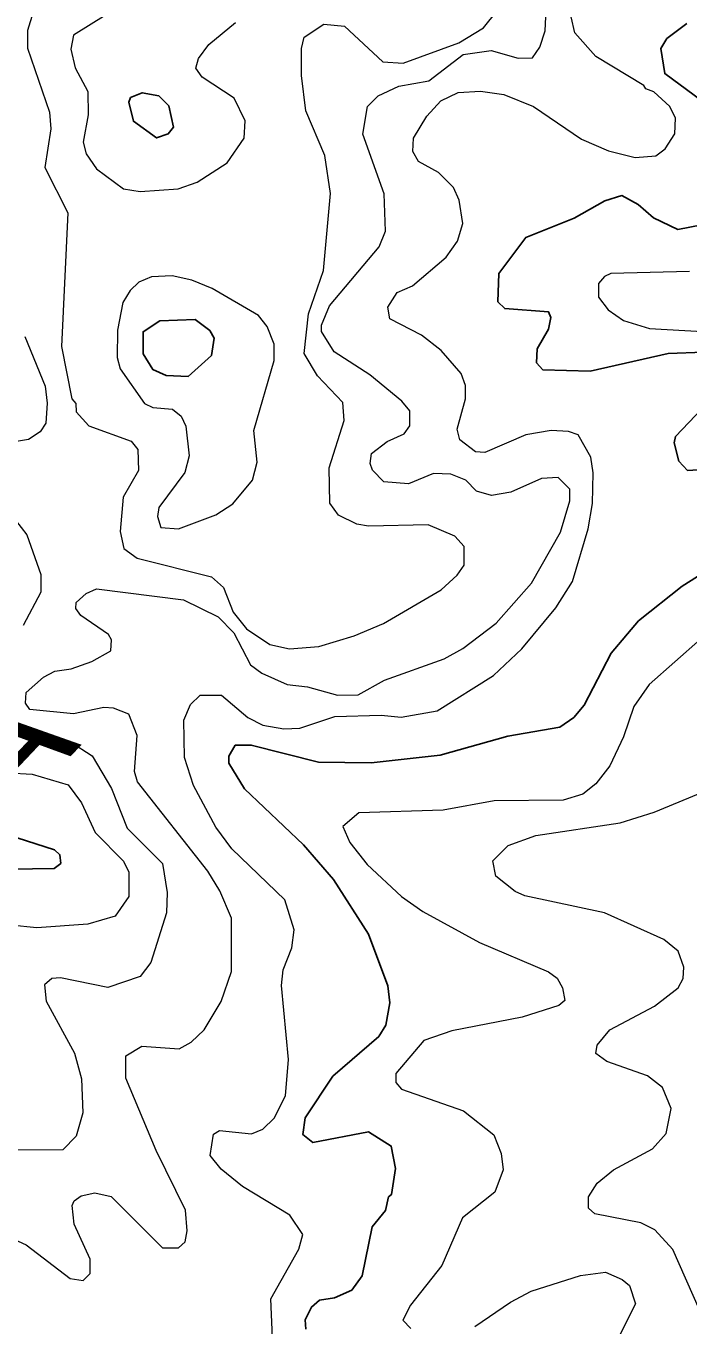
# Model space of a CAD drawing. Extents: x 763.2 to 816.8, y 7896.5 to 7952.7.
# Drawn here: x 794.442 to 795.968, y 7940.81 to 7943.803 of the extents above; entities that cross this region are included whole.
import ezdxf
from ezdxf.enums import TextEntityAlignment as Align

# ---------------------------------------------------------------- set-up
doc = ezdxf.new("R2010")
doc.units = 0
doc.header["$LTSCALE"] = 0.064
for name, color, linetype, lineweight in [('1', 7, 'Continuous', 25), ('2', 7, 'Continuous', 13), ('26', 7, 'Continuous', 25)]:
    doc.layers.add(name, color=color, linetype=linetype, lineweight=lineweight)

msp = doc.modelspace()

# ---------------------------------------------------------------- linework, layer by layer
at = {"layer": '1'}
for points in [[(796.065, 7943.5811), (795.9122, 7943.6937), (795.9029, 7943.7515), (795.9168, 7943.7745), (795.9634, 7943.8094)], [(796.0026, 7943.0517), (795.9205, 7943.0486), (795.7405, 7943.008), (795.6319, 7943.011), (795.6169, 7943.0273), (795.6182, 7943.0597), (795.6443, 7943.1051), (795.6499, 7943.1314), (795.6447, 7943.1446), (795.5437, 7943.1521), (795.5279, 7943.1679), (795.5299, 7943.2333), (795.5921, 7943.3163), (795.7035, 7943.3609), (795.7742, 7943.4009), (795.8136, 7943.4125), (795.8513, 7943.392), (795.886, 7943.361), (795.9427, 7943.3347), (796.0568, 7943.3571)], [(796.1088, 7942.7887), (795.9645, 7942.7792), (795.9447, 7942.8007), (795.9341, 7942.843), (795.9369, 7942.8574), (796.0282, 7942.9533)], [(795.2361, 7942.1053), (795.3954, 7942.1236), (795.5506, 7942.1673), (795.6706, 7942.1876), (795.7029, 7942.2101), (795.7271, 7942.2387), (795.789, 7942.3584), (795.8518, 7942.4326), (795.9522, 7942.5126), (796.0609, 7942.5807)], [(794.9087, 7942.1049), (794.9083, 7942.121), (794.9233, 7942.146), (794.96, 7942.1464), (795.1154, 7942.1074), (795.2361, 7942.1053)], [(795.0859, 7940.8005), (795.0846, 7940.8225), (795.0988, 7940.8514), (795.1177, 7940.8678), (795.152, 7940.8731), (795.1916, 7940.8907), (795.2159, 7940.9239), (795.2383, 7941.0364), (795.2691, 7941.0743), (795.2762, 7941.1054), (795.2831, 7941.1109), (795.2925, 7941.1711), (795.2825, 7941.2225), (795.2303, 7941.2553), (795.1017, 7941.231), (795.0792, 7941.249), (795.0844, 7941.2876), (795.1482, 7941.3836), (795.2542, 7941.4752), (795.27, 7941.5011), (795.2793, 7941.5524), (795.2747, 7941.5917), (795.2302, 7941.7109), (795.1493, 7941.8364), (795.0805, 7941.9164), (794.9448, 7942.0456), (794.9087, 7942.1049)], [(794.3346, 7941.9608), (794.5072, 7941.9053), (794.5196, 7941.8937), (794.5214, 7941.8738), (794.5063, 7941.8621), (794.2553, 7941.8581)]]:
    msp.add_lwpolyline(points, dxfattribs=at)
for points in [[(794.7475, 7943.6428), (794.7702, 7943.6198), (794.7813, 7943.5704), (794.7692, 7943.5547), (794.7422, 7943.5454), (794.6887, 7943.5838), (794.6783, 7943.6276), (794.6824, 7943.6385), (794.7093, 7943.6497)], [(794.8686, 7943.0445), (794.875, 7943.0842), (794.8646, 7943.1017), (794.8314, 7943.1269), (794.7498, 7943.124), (794.7113, 7943.099), (794.7111, 7943.0477), (794.7339, 7943.0117), (794.7643, 7942.9978), (794.8148, 7942.9961)]]:
    msp.add_lwpolyline(points, close=True, dxfattribs=at)
at = {"layer": '2'}
for points in [[(794.6367, 7942.3639), (794.6382, 7942.3888), (794.6314, 7942.4013), (794.5675, 7942.4447), (794.5566, 7942.4609), (794.557, 7942.475), (794.5801, 7942.4957), (794.6041, 7942.5064), (794.8043, 7942.4811), (794.8837, 7942.442), (794.92, 7942.4053), (794.9581, 7942.3316), (794.9849, 7942.3122), (795.0431, 7942.2862), (795.0896, 7942.2809), (795.1587, 7942.2614), (795.2062, 7942.2619), (795.2671, 7942.2961), (795.4044, 7942.3453), (795.4477, 7942.3687), (795.5241, 7942.4272), (795.6058, 7942.5193), (795.672, 7942.6372), (795.6938, 7942.7093), (795.6937, 7942.7359), (795.6668, 7942.7629), (795.6286, 7942.7611), (795.5575, 7942.7294), (795.5137, 7942.7217), (795.4786, 7942.7318), (795.4544, 7942.7567), (795.4195, 7942.7709), (795.3797, 7942.772), (795.3222, 7942.7481), (795.2654, 7942.753), (795.2392, 7942.7797), (795.2338, 7942.7956), (795.237, 7942.8184), (795.2734, 7942.846), (795.3124, 7942.8636), (795.3254, 7942.882), (795.3253, 7942.9164), (795.3067, 7942.9392), (795.2331, 7942.9999), (795.1511, 7943.0525), (795.1218, 7943.0994), (795.122, 7943.1143), (795.1401, 7943.1586), (795.2545, 7943.2944), (795.2694, 7943.3305), (795.2661, 7943.4166), (795.2173, 7943.5541), (795.2278, 7943.6181), (795.2527, 7943.6428), (795.3002, 7943.6646), (795.3693, 7943.677), (795.448, 7943.738), (795.5129, 7943.747), (795.5747, 7943.7293), (795.6079, 7943.7303), (795.6243, 7943.7547), (795.6371, 7943.7926), (795.6407, 7943.8743)], [(794.4581, 7943.8355), (794.445, 7943.7931), (794.4447, 7943.7527)], [(794.6259, 7943.8293), (794.5511, 7943.7821), (794.5444, 7943.7501), (794.5546, 7943.7067), (794.5842, 7943.6526), (794.5848, 7943.5989), (794.5729, 7943.5359), (794.5797, 7943.5091), (794.6042, 7943.4741), (794.6659, 7943.4284), (794.7043, 7943.4218), (794.7916, 7943.4281), (794.8358, 7943.4432), (794.9047, 7943.4878), (794.944, 7943.5453), (794.946, 7943.5846), (794.9212, 7943.6369), (794.8469, 7943.6855), (794.8325, 7943.7065), (794.8387, 7943.7283), (794.8627, 7943.7607), (794.9243, 7943.8114)], [(794.8064, 7942.118), (794.8047, 7942.2039), (794.8203, 7942.2403), (794.8422, 7942.2616), (794.8916, 7942.2612), (794.9526, 7942.2103), (794.9866, 7942.1923), (795.0349, 7942.1843), (795.0718, 7942.1858), (795.1528, 7942.2122), (795.2596, 7942.2155), (795.3057, 7942.2108), (795.3886, 7942.2256), (795.5183, 7942.3066), (795.5834, 7942.3685), (795.6612, 7942.4625), (795.6998, 7942.5238), (795.7362, 7942.6446), (795.7461, 7942.7029), (795.7478, 7942.774), (795.7424, 7942.8101), (795.7128, 7942.8613), (795.6903, 7942.8694), (795.651, 7942.8711), (795.5926, 7942.8615), (795.4979, 7942.8206), (795.4768, 7942.822), (795.4408, 7942.8497), (795.4341, 7942.8745), (795.4537, 7942.9442), (795.4537, 7942.9752), (795.4438, 7943.0024), (795.3972, 7943.0558), (795.3524, 7943.0908), (795.2795, 7943.1283), (795.2749, 7943.1553), (795.296, 7943.1893), (795.3317, 7943.205), (795.4093, 7943.2706), (795.4352, 7943.3077), (795.4471, 7943.3484), (795.4392, 7943.4023), (795.4256, 7943.4314), (795.3916, 7943.4655), (795.3453, 7943.4915), (795.3323, 7943.5145), (795.334, 7943.5447), (795.3646, 7943.5954), (795.3969, 7943.6308), (795.4367, 7943.6499), (795.488, 7943.6533), (795.5419, 7943.6453), (795.6104, 7943.6176), (795.7206, 7943.543), (795.7824, 7943.5154), (795.844, 7943.5004), (795.8918, 7943.5044), (795.9135, 7943.5201), (795.9351, 7943.5549), (795.9367, 7943.5908), (795.9241, 7943.6182), (795.8874, 7943.6516), (795.8684, 7943.6584), (795.8641, 7943.6666), (795.7539, 7943.7328), (795.7052, 7943.7874), (795.6971, 7943.8244)], [(795.1265, 7943.2401), (795.143, 7943.4175), (795.1294, 7943.5051), (795.0858, 7943.6082), (795.0758, 7943.6897), (795.0758, 7943.7513), (795.0823, 7943.7777), (795.1276, 7943.8076), (795.1749, 7943.8032), (795.2635, 7943.7211), (795.3098, 7943.7178), (795.4383, 7943.7649), (795.4952, 7943.799), (795.5261, 7943.8386)], [(794.4447, 7943.7527), (794.496, 7943.6049), (794.4989, 7943.5662), (794.4848, 7943.4773), (794.5382, 7943.3731), (794.5236, 7943.0648)], [(794.5236, 7943.0648), (794.5467, 7942.9442), (794.5562, 7942.9334), (794.5568, 7942.9143), (794.5865, 7942.8821), (794.6839, 7942.8467), (794.699, 7942.8273), (794.7007, 7942.7795), (794.6652, 7942.7174), (794.6584, 7942.6385), (794.6665, 7942.5992), (794.6973, 7942.5772), (794.8687, 7942.5341), (794.8966, 7942.5096), (794.9184, 7942.4531), (794.9489, 7942.4145), (795.0033, 7942.3783), (795.048, 7942.3684), (795.1159, 7942.3735), (795.1973, 7942.3979), (795.265, 7942.4269), (795.3972, 7942.5043), (795.4344, 7942.5382), (795.4502, 7942.5614), (795.4504, 7942.6041), (795.4286, 7942.628), (795.3676, 7942.6542), (795.2302, 7942.651), (795.2033, 7942.6556), (795.161, 7942.6762), (795.1415, 7942.7043), (795.1398, 7942.785), (795.1742, 7942.8943), (795.1711, 7942.9362), (795.1129, 7942.9973), (795.0823, 7943.0484), (795.0921, 7943.14), (795.1265, 7943.2401)], [(795.9691, 7943.2376), (795.7882, 7943.2333), (795.7732, 7943.2262), (795.76, 7943.2099), (795.7595, 7943.1782), (795.7816, 7943.1496), (795.8172, 7943.1245), (795.8771, 7943.1064), (796.0808, 7943.0946)], [(794.4392, 7943.088), (794.4855, 7942.9737), (794.4906, 7942.9343), (794.4874, 7942.8886), (794.474, 7942.8681), (794.4471, 7942.8503), (794.354, 7942.8354)], [(794.404, 7942.6816), (794.4433, 7942.6306), (794.4757, 7942.5392), (794.4757, 7942.4988), (794.4347, 7942.422)], [(795.9949, 7942.3903), (795.8761, 7942.2861), (795.8409, 7942.2354), (795.8175, 7942.1653), (795.7857, 7942.0987), (795.7539, 7942.0572), (795.7235, 7942.0334), (795.678, 7942.0196), (795.5195, 7942.0181), (795.4021, 7941.9966), (795.208, 7941.9903), (795.1711, 7941.9591), (795.1873, 7941.9217), (795.2272, 7941.8713), (795.3064, 7941.7976), (795.3554, 7941.763), (795.486, 7941.6915), (795.6443, 7941.6237), (795.6645, 7941.6096), (795.6765, 7941.5869), (795.6823, 7941.5576), (795.6683, 7941.5464), (795.5843, 7941.5193), (795.4224, 7941.4877), (795.3572, 7941.466), (795.2929, 7941.3896), (795.293, 7941.3693), (795.3059, 7941.3535), (795.449, 7941.3038), (795.5191, 7941.2488), (795.5357, 7941.2052), (795.5406, 7941.1674), (795.5207, 7941.1165), (795.4467, 7941.0573), (795.3987, 7940.947), (795.3268, 7940.8557), (795.3092, 7940.8212), (795.3278, 7940.8021)], [(794.4417, 7942.2676), (794.4815, 7942.3028), (794.5081, 7942.3171), (794.5458, 7942.3221), (794.5933, 7942.3389), (794.6367, 7942.3639)], [(794.385, 7941.0208), (794.4419, 7940.9953), (794.5436, 7940.9174), (794.5731, 7940.9127), (794.589, 7940.9289), (794.5891, 7940.9618), (794.5524, 7941.0428), (794.5482, 7941.0857), (794.5522, 7941.0966), (794.5685, 7941.108), (794.6001, 7941.1144), (794.638, 7941.1061), (794.7555, 7940.9881), (794.7924, 7940.9878), (794.8084, 7941.0019), (794.8128, 7941.0273), (794.809, 7941.0747), (794.7415, 7941.2127), (794.6716, 7941.379), (794.6715, 7941.4302), (794.7083, 7941.4526), (794.794, 7941.4466), (794.8219, 7941.462), (794.852, 7941.4906), (794.8912, 7941.5558), (794.9144, 7941.6248), (794.9146, 7941.7476), (794.8876, 7941.8109), (794.86, 7941.8561), (794.6982, 7942.0621), (794.6913, 7942.0857), (794.6976, 7942.1685), (794.6782, 7942.2179), (794.6434, 7942.2314), (794.6204, 7942.2334), (794.5508, 7942.2185), (794.4504, 7942.2286), (794.4402, 7942.243), (794.4417, 7942.2676)], [(794.1993, 7942.1416), (794.4497, 7942.1709), (794.5439, 7942.1543), (794.5938, 7942.122), (794.6382, 7942.0467), (794.6748, 7941.955), (794.7562, 7941.8738), (794.7667, 7941.8069), (794.765, 7941.7603), (794.7288, 7941.6452), (794.7046, 7941.613), (794.63, 7941.5881), (794.5209, 7941.6105), (794.5008, 7941.6088), (794.4845, 7941.594), (794.4881, 7941.5566), (794.5535, 7941.4367), (794.5696, 7941.3775), (794.5726, 7941.2994), (794.5568, 7941.2453), (794.5267, 7941.2139), (794.4092, 7941.2129)], [(795.0592, 7941.7207), (795.0376, 7941.7901), (794.9158, 7941.9075), (794.8786, 7941.9575), (794.8273, 7942.0534), (794.8064, 7942.118)], [(794.346, 7942.0856), (794.4558, 7942.0796), (794.5387, 7942.0547), (794.5692, 7942.0135), (794.6006, 7941.9448), (794.666, 7941.8791), (794.678, 7941.8539), (794.678, 7941.7977), (794.647, 7941.7525), (794.5837, 7941.7335), (794.4663, 7941.7257), (794.2836, 7941.7437)], [(795.9919, 7940.8451), (795.9306, 7940.9839), (795.8898, 7941.0299), (795.8575, 7941.0454), (795.751, 7941.0664), (795.7365, 7941.0796), (795.7366, 7941.1054), (795.7563, 7941.137), (795.7943, 7941.1681), (795.8844, 7941.2163), (795.9159, 7941.2517), (795.9269, 7941.3092), (795.9072, 7941.3575), (795.8729, 7941.3845), (795.7786, 7941.4172), (795.7535, 7941.4362), (795.7565, 7941.455), (795.7858, 7941.4905), (795.8888, 7941.5452), (795.9429, 7941.5872), (795.955, 7941.6089), (795.9565, 7941.6346), (795.9433, 7941.6713), (795.9103, 7941.6982), (795.7732, 7941.7599), (795.59, 7941.7993), (795.5681, 7941.8091), (795.5231, 7941.8441), (795.5166, 7941.8801), (795.5515, 7941.9149), (795.6157, 7941.9385), (795.8094, 7941.9675), (795.8882, 7941.9922), (795.9901, 7942.0342)], [(795.0091, 7940.7808), (795.0052, 7940.8702), (795.0696, 7940.9853), (795.0788, 7941.0188), (795.0488, 7941.0637), (794.9404, 7941.1296), (794.8912, 7941.1691), (794.8658, 7941.2006), (794.8731, 7941.2497), (794.8874, 7941.2587), (794.9605, 7941.2504), (794.9872, 7941.2612), (795.0129, 7941.2871), (795.0389, 7941.3383), (795.0461, 7941.4223), (795.0298, 7941.5928), (795.0333, 7941.6286), (795.0536, 7941.6791), (795.0592, 7941.7207)], [(795.4753, 7940.8065), (795.5568, 7940.8631), (795.6046, 7940.8881), (795.7181, 7940.924), (795.7755, 7940.9317), (795.814, 7940.9152), (795.831, 7940.901), (795.8448, 7940.8588), (795.8041, 7940.7781)]]:
    msp.add_lwpolyline(points, dxfattribs=at)
msp.add_lwpolyline([(795.0132, 7943.0323), (795.0133, 7943.0701), (794.9967, 7943.1111), (794.9765, 7943.1361), (794.8704, 7943.1989), (794.8233, 7943.2177), (794.7781, 7943.2274), (794.7302, 7943.2257), (794.7016, 7943.213), (794.6813, 7943.1942), (794.6647, 7943.1662), (794.6519, 7943.1027), (794.6518, 7943.0395), (794.6581, 7943.0135), (794.7142, 7942.9339), (794.7339, 7942.924), (794.7785, 7942.9208), (794.7991, 7942.904), (794.8093, 7942.8815), (794.8174, 7942.8128), (794.807, 7942.7743), (794.7472, 7942.6937), (794.744, 7942.6733), (794.7523, 7942.6479), (794.7928, 7942.6446), (794.8785, 7942.6773), (794.9176, 7942.7024), (794.9634, 7942.757), (794.9736, 7942.7982), (794.9661, 7942.8717)], close=True, dxfattribs=at)

# ---------------------------------------------------------------- texts
at = {"layer": '26', "width": 1.2}
msp.add_text('SA. DA ESCADINHA', height=0.24, rotation=46.614, dxfattribs=at).set_placement((793.3279, 7940.8336), align=Align.CENTER)

doc.saveas('drawing.dxf')
